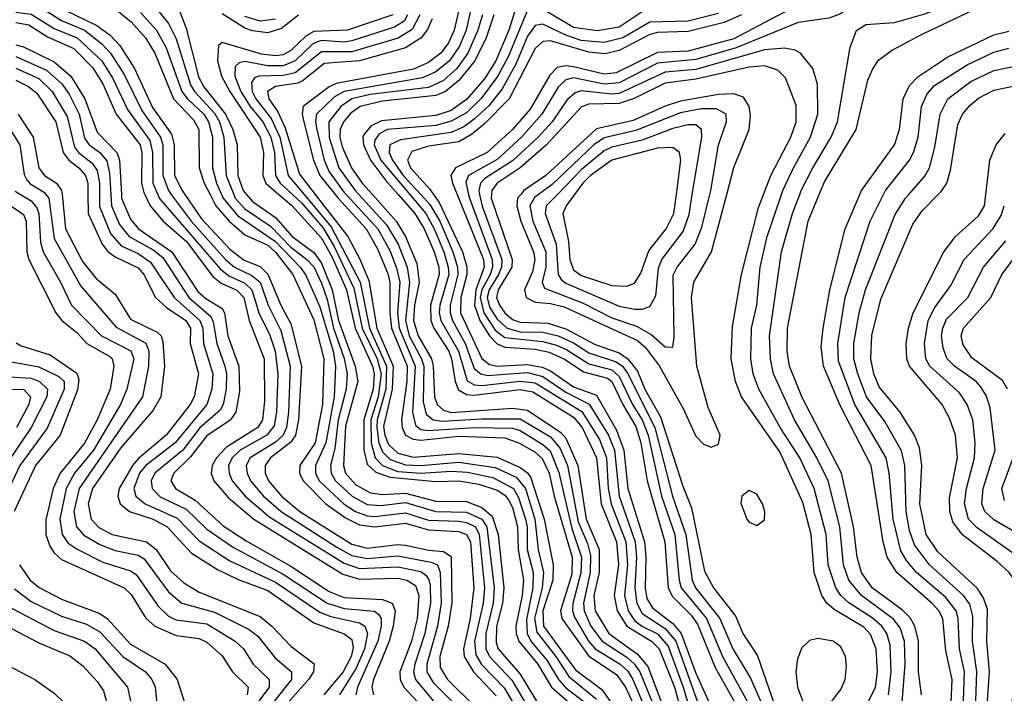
# Model space of a CAD drawing. Header units: inches. Extents: x 990535 to 1117859, y 769386 to 892122.
# Tile 1024 of 1056: x 1083780 to 1086358, y 848694 to 850458. Entities that reach past the tile are written whole.
import ezdxf

# ---------------------------------------------------------------- set-up
doc = ezdxf.new("R2010")
doc.units = ezdxf.units.IN
doc.header["$MEASUREMENT"] = 0
doc.layers.add('B0884', color=7, linetype='Continuous')
doc.layers.add('B0885', color=7, linetype='Continuous')

msp = doc.modelspace()

# ---------------------------------------------------------------- linework, layer by layer
at = {"layer": 'B0884', "color": 5}
for points, elevation in [([(1083727.5, 849990), (1083790, 849947.2), (1083796.7, 849930), (1083799.2, 849850), (1083803.7, 849830), (1083874.8, 849690), (1083890.4, 849670), (1083930, 849638.3), (1083955.9, 849610), (1084016, 849576), (1084022.4, 849570), (1084026.9, 849550), (1084016.9, 849490), (1083983.4, 849410), (1083950, 849348.9), (1083886, 849270), (1083867.6, 849230), (1083848.4, 849148.4), (1083849, 849110), (1083858.9, 849078.9), (1083870, 849061.5), (1083890, 849043.7), (1084053.5, 848970), (1084072.3, 848952.3), (1084110.5, 848890.5), (1084133.6, 848870), (1084190, 848844.9), (1084250, 848837.5), (1084270, 848827.3), (1084310, 848791.6), (1084337.1, 848750), (1084377.9, 848710), (1084376.1, 848690)], 3820), ([(1083782, 850000), (1083810, 849983.1), (1083825.4, 849965.4), (1083830, 849950), (1083834.7, 849874.7), (1083841.3, 849850), (1083887.4, 849770), (1083916, 849710), (1083994.1, 849630), (1084070.9, 849590.9), (1084079.2, 849570), (1084060.4, 849490), (1084044.5, 849450), (1083973.1, 849330), (1083924, 849270), (1083901.7, 849230), (1083884.9, 849150), (1083891.4, 849110), (1083907, 849087), (1083930.9, 849070.9), (1083997.4, 849037.4), (1084070, 849014.8), (1084085.1, 849005.1), (1084142.3, 848922.3), (1084170, 848895.8), (1084190, 848886.3), (1084270, 848875.4), (1084344.1, 848830), (1084366.5, 848810), (1084391.4, 848770), (1084433.6, 848730), (1084433.5, 848710), (1084403.6, 848670)], 3840), ([(1083848.6, 850000), (1083856.4, 849990), (1083870, 849885.1), (1083940, 849760), (1084032.4, 849652.4), (1084110, 849610.8), (1084118.6, 849590), (1084117.3, 849550), (1084101.3, 849470), (1083936.1, 849230), (1083922, 849170), (1083928.5, 849130), (1083947.8, 849107.8), (1083990, 849083.7), (1084030, 849067.8), (1084090, 849055.2), (1084105.9, 849045.9), (1084170, 848959.4), (1084204.9, 848930), (1084290, 848906.5), (1084381, 848861), (1084403.7, 848843.7), (1084447.9, 848787.9), (1084491.6, 848750), (1084491.9, 848730), (1084443.7, 848670)], 3860), ([(1083891, 850000), (1083899.9, 849910), (1083944.6, 849824.6), (1083980, 849780), (1084030, 849739.3), (1084070, 849673.8), (1084139.8, 849639.8), (1084150.3, 849630), (1084155.2, 849615.2), (1084159.2, 849550), (1084150, 849470), (1084130, 849435.5), (1084044.3, 849335.7), (1083970.9, 849230), (1083959.8, 849190), (1083967, 849150), (1083987.7, 849127.7), (1084022, 849110), (1084112.1, 849090), (1084137.2, 849070), (1084174.8, 849014.8), (1084210, 848982.7), (1084250, 848958.6), (1084410, 848894.7), (1084440.6, 848870), (1084490, 848817.5), (1084550.8, 848770.8), (1084549, 848750), (1084535.9, 848730), (1084483.3, 848670)], 3880), ([(1083958.5, 850000), (1083959, 849950), (1083996, 849870), (1084011, 849851), (1084030, 849836.6), (1084090, 849807.6), (1084105.1, 849790), (1084135.4, 849730), (1084164.1, 849704.1), (1084215.1, 849670), (1084227.1, 849650), (1084226.3, 849610), (1084248.6, 849530), (1084237.1, 849470), (1084226.9, 849450), (1084163.9, 849370), (1084091.3, 849308.7), (1084075.5, 849290), (1084040.7, 849230), (1084037, 849210), (1084043.3, 849190), (1084068, 849170), (1084130, 849149.4), (1084166.1, 849130), (1084230, 849061), (1084298.3, 849018.3), (1084351.8, 848991.8), (1084430, 848962.9), (1084550, 848877.9), (1084629.7, 848849.7), (1084650, 848834.5), (1084653.1, 848813.1), (1084648.2, 848790), (1084626.8, 848750), (1084576.2, 848690)], 3920), ([(1083988.8, 850000), (1083988.7, 849968.7), (1084017.7, 849897.7), (1084045.7, 849865.7), (1084090, 849845.3), (1084123, 849823), (1084184.8, 849730), (1084251.6, 849670), (1084259.4, 849650), (1084261.2, 849610), (1084285.9, 849530), (1084283, 849490), (1084270, 849450), (1084186.8, 849350), (1084110, 849290.1), (1084093.9, 849270), (1084078.6, 849230), (1084083.8, 849210), (1084109, 849190), (1084192, 849152), (1084250, 849093), (1084330, 849041), (1084450, 848985), (1084566.1, 848906.1), (1084594.6, 848894.6), (1084670, 848878.1), (1084683.6, 848870), (1084690.5, 848850), (1084682.7, 848810), (1084660.7, 848759.3), (1084617.1, 848690)], 3940), ([(1084018.9, 850000), (1084020.8, 849970), (1084041.4, 849921.4), (1084067.2, 849890), (1084130, 849854.8), (1084154.9, 849834.9), (1084222.7, 849730), (1084280.5, 849680.5), (1084286.6, 849666.6), (1084296, 849610), (1084317.3, 849550), (1084321.4, 849530), (1084320.5, 849490), (1084313.1, 849450), (1084305.2, 849434.8), (1084251.4, 849388.6), (1084206.9, 849330), (1084134.1, 849270), (1084124.8, 849250), (1084126.9, 849230), (1084148.2, 849208.2), (1084216.1, 849176.1), (1084270, 849123.3), (1084337.4, 849077.4), (1084470, 849005.7), (1084585.5, 848930), (1084630, 848915.9), (1084708.7, 848908.7), (1084720, 848900), (1084726.6, 848890), (1084726.4, 848870), (1084717.5, 848830), (1084664.3, 848710), (1084659.9, 848690)], 3960), ([(1084046.5, 850000), (1084047, 849990), (1084070, 849935), (1084091.5, 849910), (1084178.3, 849850), (1084246.2, 849746.2), (1084267.6, 849727.6), (1084310, 849701.8), (1084316, 849690), (1084325.5, 849630), (1084353.5, 849550), (1084355.6, 849484.4), (1084346.1, 849430), (1084330.9, 849409.1), (1084270, 849368.1), (1084227.4, 849312.6), (1084184.1, 849270), (1084175.9, 849250), (1084188.3, 849230), (1084239.3, 849199.3), (1084312.7, 849132.7), (1084372.9, 849092.9), (1084490, 849026.3), (1084590, 848960.6), (1084630, 848944.6), (1084730, 848939.8), (1084755.4, 848930), (1084762.9, 848910), (1084757.9, 848870), (1084747.2, 848830), (1084706.3, 848730), (1084701.8, 848710), (1084706, 848690)], 3980), ([(1084107.4, 850000), (1084121.4, 849970), (1084155.6, 849930), (1084217.1, 849877.1), (1084285.5, 849785.5), (1084307.9, 849767.9), (1084349, 849749), (1084366.7, 849730), (1084381.1, 849670), (1084420.5, 849570), (1084420.9, 849459.1), (1084415.4, 849410), (1084403.2, 849390), (1084322, 849338), (1084295.1, 849310), (1084284.4, 849290), (1084281.4, 849270), (1084288.8, 849250), (1084326.1, 849206.1), (1084392.8, 849150), (1084625.9, 849005.9), (1084670, 848993), (1084770, 848995.6), (1084793.9, 848990), (1084816.4, 848976.4), (1084825.1, 848950), (1084820.9, 848890), (1084806.2, 848830), (1084775.6, 848750), (1084775.9, 848730), (1084786, 848710), (1084878.2, 848610)], 4020), ([(1084141.4, 850000), (1084145.7, 849990), (1084305, 849805), (1084327.3, 849787.3), (1084370, 849767.9), (1084387.9, 849750), (1084407.4, 849687.4), (1084433.8, 849633.8), (1084449, 849590), (1084456.3, 849530), (1084452.8, 849430), (1084446.2, 849393.8), (1084427.5, 849370), (1084357.1, 849330), (1084336, 849310), (1084327.2, 849290), (1084328.2, 849270), (1084336.8, 849250), (1084370.5, 849210), (1084435.4, 849155.4), (1084630, 849034.7), (1084670, 849020.7), (1084770, 849024.8), (1084830, 849012.3), (1084843.5, 849003.5), (1084851.7, 848991.7), (1084855.1, 848975.1), (1084855.4, 848930), (1084840.7, 848850), (1084814.5, 848770), (1084811.3, 848750), (1084816, 848730), (1084867.8, 848667.8)], 4040), ([(1084177.1, 850000), (1084228.7, 849930), (1084318.9, 849830), (1084342.5, 849810), (1084387.5, 849787.5), (1084409.8, 849770), (1084430.8, 849710), (1084463.9, 849643.9), (1084488, 849550), (1084484, 849430), (1084478.7, 849390), (1084469.8, 849370), (1084450, 849351.6), (1084383.6, 849310), (1084373.5, 849290), (1084375.5, 849270), (1084384.8, 849250), (1084418.4, 849210), (1084464.6, 849170), (1084610, 849076), (1084650, 849054.9), (1084690, 849046.7), (1084770, 849054), (1084857.2, 849037.2), (1084873.6, 849030), (1084881.3, 849010), (1084883.8, 848930), (1084874.1, 848870), (1084845.7, 848770), (1084846.2, 848750), (1084862.4, 848722.4), (1084935.1, 848650)], 4060), ([(1084212.5, 850000), (1084256, 849936), (1084330, 849857.1), (1084367.7, 849827.7), (1084410, 849811.6), (1084430, 849791.1), (1084463.8, 849710), (1084490, 849661.5), (1084518.3, 849550), (1084510.4, 849410), (1084501.8, 849370), (1084490, 849351.4), (1084437, 849310), (1084422.8, 849290), (1084422.8, 849270), (1084431.9, 849250), (1084465.8, 849210), (1084513.4, 849170), (1084650, 849083.9), (1084690, 849073.6), (1084770, 849083.4), (1084790, 849081.6), (1084850, 849068.2), (1084890, 849065.3), (1084910, 849051.7), (1084911.2, 848930), (1084901.8, 848870), (1084879.7, 848790), (1084880.9, 848760.9), (1084900.2, 848730), (1084970, 848661.1)], 4080), ([(1084278.5, 850000), (1084293.8, 849970), (1084329, 849930), (1084370, 849894.6), (1084430, 849867.6), (1084450, 849849), (1084495.2, 849790), (1084550, 849671.7), (1084576.5, 849570), (1084573.1, 849450), (1084553.4, 849350), (1084513.5, 849290), (1084512.7, 849270), (1084522, 849250), (1084581.9, 849190), (1084633.3, 849153.3), (1084670, 849135.2), (1084710, 849129.8), (1084790, 849138.9), (1084850, 849122), (1084930, 849117.2), (1084950.2, 849110), (1084960.5, 849090), (1084969.2, 848970), (1084959.6, 848890), (1084941.8, 848810), (1084943.9, 848790), (1084967.9, 848750), (1085027.4, 848687.4)], 4120), ([(1084308.3, 850000), (1084312.5, 849990), (1084350, 849944.7), (1084450, 849876.7), (1084514.1, 849810), (1084528.9, 849788.9), (1084565.7, 849705.7), (1084600.5, 849590), (1084607.3, 849550), (1084603.3, 849470), (1084581.3, 849350), (1084555, 849290), (1084554.9, 849270), (1084564.6, 849250), (1084630, 849189), (1084659.4, 849170), (1084690, 849158.7), (1084710, 849156.8), (1084790, 849166.1), (1084850, 849147.3), (1084930, 849144.5), (1084950, 849141), (1084973.6, 849130), (1084983.4, 849110), (1084996.7, 848970), (1084993.3, 848930), (1084971.2, 848830), (1084974.4, 848794.4), (1084989.4, 848769.4), (1085048.1, 848708.1), (1085093.2, 848633.2)], 4140), ([(1084340.6, 850000), (1084344.6, 849990), (1084370, 849962.5), (1084436.6, 849916.6), (1084490, 849861.6), (1084531.8, 849830), (1084550, 849810.9), (1084570, 849767.6), (1084585.1, 849725.1), (1084601.3, 849650), (1084629.2, 849570.8), (1084637.1, 849530), (1084634.8, 849490), (1084613.7, 849410), (1084605.3, 849334.7), (1084593.5, 849290), (1084595.2, 849270), (1084606.8, 849250), (1084650.2, 849210.2), (1084690, 849188.5), (1084725.5, 849185.5), (1084790, 849193.4), (1084870, 849169.5), (1084950, 849168.5), (1084989.6, 849150), (1085003.5, 849130), (1085022.6, 848970), (1085019.3, 848930), (1085000.2, 848850), (1085000.2, 848810), (1085010, 848789.8), (1085068.3, 848728.3), (1085113.1, 848653.1)], 4160), ([(1084373.9, 850000), (1084390, 849981.9), (1084450, 849940), (1084493.9, 849890), (1084550, 849848), (1084570, 849819.7), (1084598.5, 849750), (1084614.8, 849670), (1084658.5, 849550), (1084665.5, 849510), (1084633.4, 849393.4), (1084627.7, 849290), (1084633.1, 849270), (1084659.9, 849239.9), (1084698.3, 849218.3), (1084730, 849214.4), (1084790, 849217.5), (1084870, 849197.3), (1084950, 849196.1), (1084990, 849180.1), (1085017.4, 849157.4), (1085033.1, 849110), (1085047.9, 848970), (1085044.2, 848930), (1085028.3, 848868.3), (1085027.2, 848827.2), (1085032.9, 848810), (1085090, 848744), (1085132.9, 848672.9)], 4180), ([(1084458.8, 850000), (1084491.6, 849971.6), (1084570, 849885.3), (1084597.5, 849837.5), (1084635.9, 849750), (1084658.1, 849650), (1084703.7, 849550), (1084708.3, 849530), (1084705.7, 849490), (1084680.7, 849410), (1084680.7, 849330), (1084690, 849294.1), (1084712.6, 849272.6), (1084750, 849259.5), (1084870, 849248.2), (1084930, 849250.5), (1084981.8, 849241.8), (1085030, 849225.8), (1085050, 849212.9), (1085060, 849200), (1085070, 849180.1), (1085083.8, 849130), (1085085.3, 849070), (1085099.3, 848990), (1085095.7, 848950), (1085079.4, 848870), (1085079.9, 848850), (1085087.3, 848830), (1085136.6, 848770), (1085172.6, 848710), (1085241.1, 848650)], 4220), ([(1084494.2, 850000), (1084517.8, 849977.8), (1084573.4, 849913.4), (1084603.4, 849863.4), (1084654.7, 849754.7), (1084676.8, 849650), (1084715.9, 849570), (1084726.4, 849530), (1084718.3, 849470), (1084699.1, 849410), (1084700.4, 849350), (1084710.6, 849310.6), (1084729.9, 849289.9), (1084770, 849274.9), (1084830, 849270.5), (1084910, 849275.2), (1084952.9, 849272.9), (1085018.8, 849258.8), (1085073.3, 849230), (1085086.3, 849206.3), (1085104.6, 849150), (1085108.8, 849130), (1085109, 849070), (1085124.4, 849010), (1085123.2, 848970), (1085106.8, 848886.8), (1085108.7, 848850), (1085118.6, 848830), (1085160.3, 848780.3), (1085190.7, 848730), (1085210, 848708), (1085260.3, 848670)], 4240), ([(1084525.2, 850000), (1084595.6, 849915.6), (1084671.9, 849770), (1084695.8, 849650), (1084740.6, 849550), (1084738.8, 849490), (1084716.3, 849410), (1084714.9, 849390), (1084720.6, 849350), (1084730, 849326), (1084750, 849305.8), (1084790, 849292), (1084830, 849290.7), (1084930, 849298.8), (1085025, 849285), (1085079.5, 849259.5), (1085104.4, 849230), (1085129.2, 849150), (1085137.2, 849070), (1085151.9, 849010), (1085147.9, 848970), (1085128.3, 848890), (1085133.7, 848853.7), (1085183.7, 848790), (1085217.5, 848737.5), (1085290, 848678.4)], 4260), ([(1084553.8, 850000), (1084639.3, 849890), (1084671, 849831), (1084694.6, 849774.6), (1084715.2, 849650), (1084757.5, 849550), (1084754.9, 849490), (1084732.7, 849392.7), (1084735.8, 849370), (1084745.7, 849345.7), (1084770, 849322.4), (1084810, 849311.7), (1084930, 849321.7), (1085030, 849311.9), (1085090, 849284.9), (1085110, 849271.1), (1085117.9, 849257.9), (1085153.4, 849150), (1085176.9, 849030), (1085176.3, 848990), (1085149.9, 848910), (1085151.5, 848870), (1085235.3, 848755.3), (1085304.2, 848704.1), (1085328.4, 848668.4)], 4280), ([(1084605.7, 850000), (1084613.7, 849990), (1084686.8, 849910), (1084717.2, 849857.2), (1084744.5, 849790), (1084748.9, 849768.9), (1084748.8, 849690), (1084753.6, 849650), (1084794.8, 849550), (1084794, 849510), (1084779.9, 849410), (1084781.1, 849390), (1084790, 849370.1), (1084810, 849358.9), (1084830, 849356.2), (1084930, 849366.7), (1085050, 849362.7), (1085088.9, 849348.9), (1085130, 849325.6), (1085148.3, 849308.4), (1085166.1, 849270), (1085179.3, 849210), (1085226.1, 849050), (1085225.5, 849005.5), (1085195.9, 848910), (1085199.1, 848890), (1085270, 848790.9), (1085343, 848743.1), (1085366.5, 848710), (1085402.5, 848630)], 4320), ([(1084634.7, 850000), (1084717.5, 849910), (1084750, 849851.6), (1084766.7, 849806.7), (1084775.1, 849770), (1084769.4, 849690), (1084773.2, 849650), (1084815.7, 849550), (1084808.4, 849430), (1084816, 849396), (1084830, 849384.7), (1084850, 849381.8), (1084970.2, 849390.2), (1085070, 849387.7), (1085090, 849382), (1085150, 849345.5), (1085168.9, 849328.9), (1085191.9, 849271.9), (1085225.6, 849125.6), (1085251.1, 849050), (1085249.6, 849009.6), (1085228.6, 848928.6), (1085227.5, 848910), (1085232.8, 848892.8), (1085269.5, 848830), (1085286.7, 848810), (1085352.3, 848770), (1085372, 848752), (1085385.6, 848730), (1085427.2, 848630)], 4340), ([(1084668, 850000), (1084740.7, 849920.7), (1084771, 849870), (1084794.2, 849810), (1084801.1, 849770), (1084790.5, 849670), (1084799.9, 849630), (1084831.6, 849571.5), (1084838.1, 849550), (1084836.8, 849456.8), (1084844.6, 849424.5), (1084862.2, 849410), (1084886.1, 849406.1), (1084990, 849412.6), (1085090, 849412.5), (1085170, 849365), (1085194.8, 849334.8), (1085213.9, 849290), (1085242.5, 849142.5), (1085266.3, 849086.3), (1085274.7, 849054.7), (1085273.4, 849010), (1085256, 848930), (1085257.9, 848910), (1085275.8, 848870), (1085305, 848830), (1085370, 848788.1), (1085390.1, 848770.1), (1085403.7, 848750), (1085444.3, 848650)], 4360), ([(1084703.4, 850000), (1084765.4, 849930), (1084790.6, 849890), (1084819.5, 849819.5), (1084826.3, 849770), (1084813.5, 849710), (1084811.3, 849670), (1084823.3, 849630), (1084858, 849570), (1084862.9, 849550), (1084866.5, 849470), (1084873.2, 849450), (1084890, 849434.8), (1084910, 849429.3), (1085070, 849440.2), (1085110, 849435), (1085197, 849377), (1085210, 849362.2), (1085241.5, 849290), (1085263.1, 849150), (1085297.1, 849070), (1085297.6, 849010), (1085283.6, 848950), (1085286.8, 848910), (1085322.8, 848850), (1085397.1, 848797.1), (1085424.2, 848764.2), (1085460.5, 848670)], 4380), ([(1084770.7, 850000), (1084814.3, 849950), (1084839.3, 849910), (1084865.6, 849850), (1084877.3, 849810), (1084878.4, 849790), (1084855.8, 849710), (1084856.1, 849670), (1084864.5, 849650), (1084903.5, 849590), (1084910.9, 849570), (1084920, 849510), (1084928.8, 849488.8), (1084950, 849476.3), (1084970, 849474.7), (1085090, 849488.9), (1085123.2, 849483.2), (1085230, 849417.1), (1085252.7, 849390), (1085290.6, 849310.6), (1085302.6, 849190), (1085342.7, 849090), (1085348.1, 849030), (1085336.9, 848950), (1085344.6, 848910), (1085369.7, 848870), (1085434.6, 848830), (1085454.3, 848810), (1085494.1, 848710), (1085521.6, 848610)], 4420), ([(1084801.2, 850000), (1084843.1, 849950), (1084865.6, 849910), (1084890.6, 849850), (1084902.3, 849810), (1084903.4, 849790), (1084879.7, 849710), (1084878.4, 849690), (1084883, 849670), (1084928.9, 849590), (1084951.7, 849511.7), (1084970, 849501.4), (1084990, 849499.8), (1085090, 849511.3), (1085130, 849506.5), (1085251.4, 849431.4), (1085298.4, 849358.4), (1085316.3, 849310), (1085320.6, 849230), (1085328.6, 849190), (1085367.1, 849090), (1085371.3, 849030), (1085363.8, 848950), (1085373, 848910), (1085390, 848884.2), (1085409.2, 848869.2), (1085450, 848849.3), (1085477.5, 848817.5), (1085517.1, 848710), (1085540.9, 848630)], 4440), ([(1084830.1, 850000), (1084853.9, 849973.9), (1084880.2, 849930), (1084914.5, 849850), (1084926.4, 849810), (1084927.5, 849790), (1084906.8, 849710), (1084906.8, 849690), (1084913.2, 849670), (1084946.1, 849610), (1084970, 849544.5), (1084987.3, 849530), (1085005.7, 849525.7), (1085110, 849533.4), (1085150, 849523.5), (1085210, 849482), (1085271.1, 849451.1), (1085321.3, 849370), (1085337.3, 849330), (1085350, 849210), (1085391.2, 849090), (1085395, 849050), (1085390.7, 848970), (1085395.4, 848930), (1085410, 848902.6), (1085470, 848863.8), (1085497.5, 848830), (1085564.4, 848644.4)], 4460), ([(1084863.9, 850000), (1084878.6, 849978.6), (1084939.1, 849850), (1084950.4, 849810.4), (1084950.5, 849790.5), (1084934.7, 849730), (1084933.8, 849690), (1084990.1, 849570.1), (1085010, 849555), (1085030, 849550.4), (1085110, 849554.7), (1085148, 849548), (1085170, 849538.5), (1085230, 849496.6), (1085290, 849474.1), (1085342.8, 849382.8), (1085362.1, 849330), (1085372.1, 849230), (1085416, 849090), (1085419.8, 849050), (1085417.3, 848970), (1085422.4, 848942.4), (1085437.2, 848917.2), (1085490, 848876.8), (1085512, 848850), (1085550, 848746.4), (1085590, 848657.2)], 4480), ([(1084925.5, 850000), (1084994.3, 849830), (1084996.2, 849810), (1084974, 849750), (1084970.7, 849710), (1084984.6, 849670), (1085010, 849630), (1085030, 849608.7), (1085050, 849599.8), (1085130, 849594.8), (1085166.7, 849586.7), (1085208.2, 849568.2), (1085255.9, 849535.9), (1085318.6, 849518.6), (1085330.6, 849510), (1085358.8, 849450), (1085392.8, 849392.8), (1085406.4, 849350), (1085422.7, 849250), (1085469.5, 849090.5), (1085477.6, 848970), (1085488.1, 848948.1), (1085538.3, 848898.3), (1085554.5, 848874.5), (1085601.3, 848761.3), (1085687.4, 848607.4)], 4520), ([(1084955.3, 850000), (1084957.6, 849990), (1085017.5, 849830), (1085018.1, 849810), (1085012, 849790), (1084990.3, 849750), (1084986.1, 849730), (1084995.4, 849690), (1085024.9, 849644.9), (1085050, 849625.4), (1085150, 849614.7), (1085185.1, 849605.1), (1085212.8, 849592.8), (1085270, 849556.5), (1085330, 849540.9), (1085350, 849522.9), (1085384.6, 849450), (1085410, 849409.5), (1085425.1, 849370), (1085460.8, 849210), (1085495, 849110), (1085506.3, 848990), (1085511.9, 848970), (1085578.2, 848890), (1085620.4, 848790), (1085708.3, 848630)], 4540), ([(1084984.2, 850000), (1084990.9, 849969.1), (1085042.1, 849830), (1085041.6, 849810), (1085033.8, 849790), (1085008.9, 849750), (1085004.4, 849730), (1085010, 849705.3), (1085030, 849673.3), (1085056.2, 849650), (1085090, 849640.5), (1085150, 849639.8), (1085190, 849629.4), (1085230, 849611.1), (1085270, 849585.6), (1085341.7, 849561.7), (1085357.9, 849550), (1085371.8, 849531.8), (1085443, 849390), (1085488.9, 849210), (1085524, 849110), (1085540.7, 848990), (1085549.6, 848970), (1085613, 848890), (1085647.1, 848810), (1085693.1, 848733.1), (1085738.5, 848630)], 4560), ([(1085015, 850000), (1085014.1, 849990), (1085069.1, 849830), (1085068.2, 849810), (1085032.6, 849750), (1085028.2, 849730), (1085035.9, 849710), (1085050.3, 849690.3), (1085070, 849672.5), (1085090, 849665.3), (1085163.2, 849663.2), (1085210, 849648.1), (1085287.1, 849607.1), (1085350, 849585), (1085372, 849570), (1085397.2, 849537.2), (1085416.5, 849490), (1085458, 849418), (1085516.5, 849236.5), (1085539.2, 849179.2), (1085573.2, 849013.2), (1085596.4, 848970), (1085654.7, 848894.7), (1085673.1, 848850), (1085711.9, 848791.9), (1085763.4, 848643.5)], 4580), ([(1085091.8, 850000), (1085083.7, 849990), (1085081.8, 849970), (1085092, 849930), (1085125.3, 849850), (1085129, 849830), (1085123, 849797), (1085101.8, 849750), (1085105.7, 849730), (1085130, 849717.6), (1085170, 849714.8), (1085206, 849706), (1085397.7, 849617.7), (1085418.9, 849598.9), (1085455.3, 849550), (1085517.8, 849437.8), (1085550, 849367.5), (1085570, 849346.5), (1085590, 849338.5), (1085610, 849345.8), (1085613.8, 849370), (1085582.5, 849442.5), (1085553.2, 849550), (1085538.6, 849730), (1085545.2, 849770), (1085591.4, 849850), (1085631.3, 850000)], 4620), ([(1085138.3, 850000), (1085127.8, 849992.2), (1085116, 849970), (1085123.6, 849930), (1085157.2, 849850), (1085157.2, 849810), (1085148.3, 849770), (1085154.4, 849754.4), (1085255.2, 849715.2), (1085330, 849677.3), (1085395.2, 849655.2), (1085433.2, 849633.2), (1085470, 849601.2), (1085490, 849600.2), (1085493.8, 849626.2), (1085491.1, 849788.9), (1085501, 849810), (1085548.9, 849870), (1085565.7, 849914.3), (1085586.8, 850000)], 4640), ([(1085187.9, 850000), (1085158.8, 849970), (1085155.9, 849950), (1085184.7, 849870), (1085189.5, 849790), (1085197.6, 849777.6), (1085210, 849767.5), (1085350, 849707.4), (1085390, 849699.9), (1085410, 849699.9), (1085430, 849706.6), (1085445.7, 849734.3), (1085452.7, 849807.3), (1085461, 849830), (1085517, 849903), (1085532.4, 849947.6), (1085541.1, 850000)], 4660), ([(1085232.9, 850000), (1085211.2, 849970), (1085202.2, 849950), (1085216.7, 849876.7), (1085220.2, 849830), (1085230, 849802.8), (1085250, 849788), (1085330, 849761.5), (1085370, 849760.1), (1085390, 849767.9), (1085406.5, 849793.5), (1085427.2, 849852.8), (1085472.3, 849910), (1085492.6, 849950), (1085499.4, 850000)], 4680), ([(1085962, 848590), (1086020.9, 848710), (1086026.1, 848750), (1086022.6, 848810), (1086007.9, 848847.9), (1085990, 848867.3), (1085912.8, 848912.8), (1085893.1, 848930), (1085879.8, 848950), (1085860, 849010), (1085852.4, 849110), (1085830, 849193.2), (1085770, 849326), (1085669.5, 849470), (1085654.3, 849510), (1085642.7, 849570), (1085646.1, 849653.9), (1085669.5, 849790), (1085714.4, 849965.6), (1085727.7, 850000)], 4580), ([(1086054.7, 848690), (1086061.7, 848750), (1086059.4, 848819.4), (1086050.6, 848850), (1086037.1, 848870), (1086011.7, 848891.8), (1085950.9, 848930.9), (1085930.2, 848950), (1085917.1, 848970), (1085896.8, 849030), (1085891.9, 849110), (1085860.1, 849230), (1085822.8, 849310), (1085770.9, 849390), (1085715, 849490), (1085700.8, 849530), (1085694.1, 849570), (1085695.9, 849650), (1085709.7, 849710.3), (1085718.9, 849810), (1085737.4, 849890), (1085774.9, 850000)], 4560), ([(1086090.8, 848670), (1086097.9, 848770), (1086096.3, 848830), (1086085.5, 848865.5), (1086068.1, 848888.1), (1085984.1, 848950), (1085950.4, 848990), (1085936.8, 849030), (1085926.9, 849130), (1085896.5, 849250), (1085867.1, 849310), (1085808.2, 849410), (1085753.9, 849530), (1085745.7, 849570), (1085743, 849630), (1085774.6, 849850), (1085803.3, 849950), (1085822.5, 850000)], 4540), ([(1086140.7, 848690), (1086133.5, 848750), (1086132.8, 848830), (1086123.8, 848870), (1086111.2, 848891.2), (1086091.3, 848911.3), (1086012.3, 848970), (1085983.6, 849010), (1085972.7, 849050), (1085963.4, 849130), (1085931.2, 849270), (1085828.3, 849468.3), (1085795.9, 849550), (1085789.5, 849590), (1085790, 849650), (1085844.5, 849930), (1085873.4, 850000)], 4520), ([(1086219, 848670), (1086221.3, 848730), (1086205.1, 848805.1), (1086197, 848890), (1086186.5, 848910), (1086168.9, 848929), (1086076.7, 849010), (1086051.2, 849050), (1086040.8, 849090), (1086009.7, 849290), (1085927.7, 849447.7), (1085884.1, 849550), (1085878.7, 849601.3), (1085883.4, 849650), (1085901.5, 849750), (1085941.5, 849910), (1085979.9, 850000)], 4480), ([(1086250.3, 848649.7), (1086253.8, 848750), (1086240.6, 848810), (1086237.2, 848890), (1086232.1, 848910), (1086205, 848945), (1086127.6, 849010), (1086101.5, 849041.5), (1086087, 849067), (1086066.9, 849150), (1086056.8, 849270), (1086048.3, 849310), (1085966.2, 849450), (1085923.7, 849563.7), (1085921.8, 849610), (1085941.5, 849730), (1086006.5, 849930), (1086041.8, 850000)], 4460), ([(1086282.1, 848650), (1086285.5, 848750), (1086274.8, 848830), (1086275.6, 848895.6), (1086267.3, 848927.3), (1086251.4, 848950), (1086161.7, 849030), (1086122.7, 849082.7), (1086110, 849119.8), (1086100.8, 849170), (1086097.6, 849290), (1086088.7, 849328.7), (1086045.3, 849405.3), (1085996.9, 849470), (1085974.1, 849530), (1085963.6, 849570), (1085964.2, 849610), (1085978.2, 849690), (1085994.5, 849750), (1086072.5, 849947.5), (1086098.8, 849990), (1086107.6, 850000)], 4440), ([(1086312, 848650), (1086319.4, 848750), (1086312.2, 848830), (1086313.6, 848913.6), (1086303.8, 848943.8), (1086287.9, 848967.9), (1086184.2, 849064.2), (1086153.1, 849110), (1086136.4, 849190), (1086142.2, 849290), (1086136.2, 849336.2), (1086122.3, 849370), (1086085.2, 849430), (1086030, 849496.1), (1086016.3, 849530), (1086008.1, 849570), (1086011, 849631), (1086034.6, 849725.4), (1086118.2, 849921.8), (1086142.9, 849957.1), (1086184.9, 850000)], 4420), ([(1086365.4, 848570), (1086391.1, 848770), (1086399.8, 848950), (1086386.8, 848986.8), (1086370.2, 849010), (1086339.2, 849039.2), (1086248.5, 849108.5), (1086222.9, 849142.9), (1086215.6, 849170), (1086214.6, 849205.4), (1086235.1, 849310), (1086229.7, 849370), (1086214.2, 849414.2), (1086195.1, 849450), (1086109.4, 849550), (1086102.5, 849570), (1086100.5, 849610), (1086106.6, 849650), (1086119.5, 849690), (1086199.9, 849850), (1086229.9, 849890), (1086290, 849944.1), (1086305.8, 849970), (1086309.4, 850000)], 4380), ([(1086403.7, 849043.7), (1086287, 849127), (1086264.2, 849150), (1086253.9, 849190), (1086258.8, 849230), (1086280, 849310), (1086281.2, 849350), (1086275.3, 849410), (1086260.4, 849450), (1086240.4, 849480.4), (1086162.8, 849550), (1086152.3, 849570), (1086149.2, 849610), (1086158.9, 849670), (1086175.8, 849704.2), (1086218.2, 849761.8), (1086252.7, 849830), (1086329.1, 849910.9), (1086350, 849945.2), (1086357.9, 849970)], 4360), ([(1086417.5, 849097.5), (1086330, 849147.9), (1086306.7, 849170), (1086299.3, 849190), (1086302.1, 849230), (1086334.3, 849330), (1086321, 849441), (1086311.4, 849471.4), (1086296.3, 849496.3), (1086283.9, 849510), (1086227.5, 849550), (1086208.4, 849570), (1086197.4, 849597.4), (1086193.7, 849630), (1086196.5, 849650), (1086206.7, 849673.3), (1086262.7, 849730), (1086303.8, 849810), (1086361.8, 849878.2)], 4340), ([(1086366.1, 849490), (1086352.8, 849512.8), (1086272.5, 849572.5), (1086250, 849606.5), (1086245.3, 849630), (1086251.3, 849650), (1086322.6, 849730), (1086351.1, 849790), (1086410.8, 849869.2)], 4320), ([(1083771.3, 849611.3), (1083784, 849604), (1083860.1, 849580.1), (1083930, 849531.8), (1083935.3, 849515.3), (1083931.7, 849488.3), (1083886.3, 849370), (1083821.6, 849290), (1083765.6, 849170)], 3780), ([(1083730, 849567), (1083830, 849548.7), (1083883, 849523), (1083896.3, 849510), (1083896.3, 849490), (1083852.1, 849387.9), (1083780.8, 849290), (1083722.7, 849170)], 3760), ([(1083724.6, 849524.6), (1083810, 849518.7), (1083832.1, 849510), (1083853.3, 849490), (1083851.5, 849470), (1083810.3, 849389.7), (1083750, 849300.5)], 3740), ([(1083689, 849489), (1083790, 849490.5), (1083808.6, 849470), (1083804, 849450), (1083772.1, 849390)], 3720), ([(1086358.5, 849198.5), (1086351.6, 849230), (1086380.9, 849310)], 4320), ([(1083779.9, 849030), (1083807.6, 848990), (1083830.8, 848970.8), (1083890, 848940.6), (1083990, 848902.8), (1084010, 848889.2), (1084070, 848822.2), (1084161.3, 848770), (1084192.6, 848730), (1084211.6, 848670)], 3780), ([(1083767, 848967), (1083810, 848934), (1083890, 848896), (1083955.2, 848875.2), (1083990, 848854.8), (1084050, 848790.3), (1084109.6, 848750), (1084126.3, 848730), (1084134.6, 848710), (1084140.6, 848650)], 3760), ([(1083744.3, 848924.3), (1083870, 848857.8), (1083950, 848830.5), (1083978.1, 848810), (1084062.1, 848710), (1084079.6, 848630)], 3740), ([(1083708, 848890), (1083830, 848826.1), (1083911.5, 848791.5), (1083945.3, 848765.3), (1083983.9, 848723.9), (1083999.8, 848699.8), (1084025.7, 848605.7)], 3720), ([(1083750, 848766.6), (1083819.9, 848730), (1083870, 848694.4), (1083895.5, 848670)], 3680)]:
    msp.add_lwpolyline(points, dxfattribs=dict(at, elevation=elevation))
at = {"layer": 'B0884', "color": 5, "elevation": 4620}
for points in [[(1085690, 849225.1), (1085670.3, 849210), (1085668.3, 849191.7), (1085683.9, 849150), (1085690, 849141.7), (1085710, 849133.1), (1085730, 849148.4), (1085730.9, 849170), (1085724.6, 849190), (1085710, 849215.3)], [(1085870, 848837.6), (1085848.1, 848831.9), (1085827.6, 848812.4), (1085816.2, 848783.8), (1085811.7, 848750), (1085816.3, 848710), (1085830, 848672.1), (1085850, 848645.4), (1085870, 848637.8), (1085910, 848677.4), (1085930, 848704.1), (1085941.3, 848730), (1085945.1, 848765.1), (1085942.2, 848790), (1085930, 848815.2), (1085910, 848830.4)]]:
    msp.add_lwpolyline(points, close=True, dxfattribs=at)
at = {"layer": 'B0885', "color": 5}
for points, elevation in [([(1086456.1, 850964), (1086330, 850888.9), (1086210, 850786), (1086050, 850670.9), (1086023.5, 850630), (1085967.5, 850512.5), (1085939.7, 850480.2), (1085927.6, 850472.4), (1085898.7, 850461.3), (1085818.4, 850450), (1085656.1, 850383.9), (1085550, 850353.3), (1085450, 850343.9), (1085350, 850292), (1085310, 850289.2), (1085230, 850305.1), (1085210, 850300.3), (1085190, 850281.1), (1085147.2, 850210), (1085094.3, 850150), (1085030, 850091.8), (1084955.2, 850050), (1084947.9, 850032.1), (1084955.3, 850000)], 4540), ([(1084976.3, 850683.7), (1084917.8, 850430), (1084903.1, 850396.9), (1084882.5, 850370), (1084850, 850345.3), (1084811.5, 850328.5), (1084609.1, 850290.9), (1084590, 850281.8), (1084522.7, 850230), (1084520, 850210), (1084523.7, 850190), (1084549.2, 850090), (1084566.2, 850050), (1084605.7, 850000)], 4320), ([(1084998, 850650), (1084948.7, 850430), (1084931.9, 850388.1), (1084905, 850350), (1084870, 850321), (1084834.8, 850305.2), (1084630, 850270), (1084604.5, 850255.5), (1084556.8, 850210), (1084554.3, 850190), (1084557.9, 850170), (1084577.2, 850090), (1084590, 850059.2), (1084630, 850005.1), (1084634.7, 850000)], 4340), ([(1083714.2, 850614.2), (1083862.6, 850582.6), (1083890, 850566.9), (1083936.6, 850530), (1084038.9, 850478.9), (1084072.3, 850452.3), (1084109.8, 850409.8), (1084133.9, 850370), (1084182.7, 850250), (1084235.2, 850195.2), (1084248.9, 850170), (1084250.4, 850070), (1084263.1, 850030), (1084278.5, 850000)], 4120), ([(1085822.5, 850000), (1085826.3, 850010), (1085856.4, 850070), (1085904.5, 850150), (1085921.5, 850190), (1085954.6, 850385.4), (1085971.1, 850428.9), (1085995.3, 850444.7), (1086070.6, 850450.6), (1086150, 850472.8), (1086195.4, 850490), (1086290, 850537.9), (1086330, 850551.2), (1086370, 850557.2)], 4540), ([(1083710, 850535), (1083790, 850532), (1083830, 850523.5), (1083901.4, 850481.4), (1083982.3, 850442.3), (1084016.9, 850416.9), (1084042.3, 850390), (1084080.8, 850330), (1084127.9, 850227.9), (1084177.8, 850157.8), (1084184.9, 850130), (1084185.7, 850050), (1084205.7, 850010), (1084212.5, 850000)], 4080), ([(1083710, 850500.8), (1083790, 850504.4), (1083830, 850492.8), (1083890, 850455.7), (1083949.9, 850429.9), (1083994.8, 850394.8), (1084018.1, 850370), (1084053.7, 850313.7), (1084099.5, 850219.5), (1084148.9, 850150), (1084154.7, 850130), (1084154.8, 850050), (1084169.7, 850010), (1084177.1, 850000)], 4060), ([(1084186.6, 850513.4), (1084215.8, 850435.8), (1084248.1, 850308.1), (1084262, 850282), (1084318.7, 850210), (1084338.6, 850170), (1084349.7, 850130), (1084351.3, 850050), (1084365.1, 850010), (1084373.9, 850000)], 4180), ([(1085090, 850525.7), (1085061, 850430), (1085026.8, 850350), (1084997.2, 850302.8), (1084950, 850248.4), (1084910, 850219.9), (1084870, 850206.6), (1084727, 850193), (1084700.2, 850179.8), (1084681.7, 850158.3), (1084678.1, 850150), (1084679.9, 850130), (1084698.8, 850090), (1084737.8, 850037.8), (1084770.7, 850000)], 4420), ([(1085873.4, 850000), (1085887, 850033), (1085969.7, 850170), (1086000.9, 850299.1), (1086012.4, 850327.6), (1086028.6, 850351.4), (1086062.8, 850377.2), (1086141.3, 850418.7), (1086310, 850499.2), (1086370, 850512.7)], 4520), ([(1084133.1, 850493.1), (1084170, 850447.4), (1084190, 850407.2), (1084227.1, 850287.1), (1084237.7, 850270), (1084290, 850213), (1084303, 850190), (1084314.8, 850150), (1084320.9, 850050), (1084340.6, 850000)], 4160), ([(1085110, 850482.6), (1085059.2, 850360.8), (1085031, 850309), (1084988.7, 850251.3), (1084950, 850213.9), (1084910, 850191.5), (1084870, 850180.6), (1084743.3, 850170), (1084721.3, 850158.7), (1084710, 850142.2), (1084708.2, 850130), (1084725.9, 850090), (1084801.2, 850000)], 4440), ([(1085810, 850492.2), (1085650, 850407.8), (1085530, 850375.4), (1085450, 850371.5), (1085341.8, 850318.2), (1085310, 850314.6), (1085230, 850334.5), (1085210, 850336.9), (1085187.4, 850332.6), (1085167.7, 850312.3), (1085117, 850223), (1085070.7, 850170), (1085003.8, 850110), (1084920.9, 850070), (1084909.2, 850050), (1084913.4, 850030), (1084925.5, 850000)], 4520), ([(1085410, 850478.5), (1085350, 850438.4), (1085291.7, 850428.4), (1085230, 850437), (1085150, 850485.6)], 4440), ([(1083770, 850477.6), (1083810, 850472), (1083870, 850434.9), (1083931, 850410), (1083995.1, 850350), (1084023.9, 850303.9), (1084062.3, 850222.3), (1084121.2, 850141.2), (1084128.1, 850110), (1084128.5, 850030), (1084141.4, 850000)], 4040), ([(1084096.4, 850476.4), (1084138.6, 850430), (1084163.8, 850383.9), (1084204.3, 850270), (1084219.2, 850250), (1084261.9, 850210), (1084274.6, 850190), (1084285, 850150), (1084285.1, 850070), (1084295.6, 850030), (1084308.3, 850000)], 4140), ([(1084756.9, 850470), (1084638.3, 850430), (1084550, 850427.1), (1084530, 850415.3), (1084490, 850376.8), (1084470, 850365.9), (1084450, 850362.8), (1084412.8, 850367.2), (1084310, 850397.6), (1084300.7, 850390), (1084298.2, 850350), (1084308.8, 850310), (1084330.2, 850270), (1084409.9, 850150), (1084418.1, 850110), (1084416.5, 850050), (1084424.3, 850030), (1084458.8, 850000)], 4220), ([(1084510, 850469.6), (1084465.6, 850434.4), (1084430, 850423), (1084390, 850428.3), (1084370, 850435.8), (1084310, 850472.6)], 4180), ([(1084795.5, 850470), (1084786.3, 850453.7), (1084761.8, 850438.2), (1084650, 850402), (1084630, 850399), (1084570, 850403.3), (1084560.1, 850399.9), (1084546.7, 850393.3), (1084501, 850350), (1084470, 850336.5), (1084430, 850337), (1084370, 850348), (1084354.9, 850345.1), (1084344.6, 850335.4), (1084343.4, 850310), (1084358.7, 850270), (1084383.8, 850230), (1084416.3, 850190), (1084437.7, 850150), (1084447.6, 850110), (1084450.2, 850050), (1084462.4, 850030), (1084494.2, 850000)], 4240), ([(1084450, 850459), (1084410, 850453.4), (1084370, 850465.8)], 4160), ([(1084828, 850470), (1084807.8, 850432.2), (1084770.9, 850409.1), (1084650, 850373.2), (1084570, 850373.8), (1084501.5, 850318.5), (1084470, 850311.3), (1084406.5, 850310), (1084394.5, 850305.5), (1084386.8, 850293.2), (1084389.2, 850270), (1084398.6, 850250), (1084438.5, 850198.5), (1084461.5, 850150), (1084483.4, 850050), (1084525.2, 850000)], 4260), ([(1084860.1, 850459.9), (1084847.9, 850432.1), (1084831, 850410), (1084790, 850384.1), (1084670.2, 850349.8), (1084577, 850343), (1084521.9, 850298.1), (1084508.2, 850291.8), (1084450, 850283.1), (1084429.2, 850270), (1084432.6, 850250), (1084456.3, 850216.3), (1084474.8, 850174.8), (1084512.8, 850052.8), (1084553.8, 850000)], 4280), ([(1084992.1, 850470), (1084979.6, 850430), (1084953.7, 850370), (1084924.6, 850330), (1084890, 850298.8), (1084850, 850280.3), (1084698.1, 850261.9), (1084649.6, 850250.4), (1084620.5, 850230), (1084589.9, 850190.1), (1084590.6, 850149.4), (1084615.7, 850070), (1084658.8, 850010), (1084668, 850000)], 4360), ([(1085021.1, 850470), (1085001.2, 850410), (1084972, 850350), (1084930, 850298.2), (1084894.8, 850270), (1084870, 850258.9), (1084730, 850244), (1084671.6, 850230), (1084647.2, 850212.8), (1084627.6, 850190), (1084619.3, 850170), (1084618.5, 850150), (1084624.6, 850124.6), (1084648.7, 850070), (1084676.8, 850030), (1084703.4, 850000)], 4380), ([(1085610, 850473.5), (1085530, 850453.6), (1085430, 850450.8), (1085358.9, 850410), (1085310, 850397.8), (1085250, 850403.5), (1085210, 850416.9), (1085150, 850446), (1085130, 850442.2), (1085110, 850414.7), (1085079, 850341), (1085043.3, 850276.7), (1085008, 850232), (1084970, 850196.9), (1084942.7, 850177.3), (1084910, 850162.5), (1084777.3, 850142.7), (1084748.8, 850130), (1084747.5, 850110), (1084755.8, 850090), (1084784.5, 850050), (1084830.1, 850000)], 4460), ([(1085670, 850470.4), (1085624.3, 850450), (1085530, 850426.7), (1085450, 850424.2), (1085430, 850419.2), (1085350, 850377.3), (1085311.7, 850368.3), (1085270, 850372.8), (1085170, 850402), (1085150, 850400.9), (1085130, 850381.9), (1085061.7, 850250), (1084996.1, 850183.9), (1084963.1, 850156.9), (1084930, 850137.4), (1084850, 850126.1), (1084807.1, 850112.9), (1084795.7, 850090), (1084803.6, 850070), (1084854.2, 850014.2), (1084863.9, 850000)], 4480), ([(1083770, 850450.2), (1083804.4, 850444.4), (1083853.1, 850413.1), (1083922.2, 850382.2), (1083971.5, 850331.5), (1083997.7, 850290), (1084033.1, 850210), (1084095.7, 850130), (1084100.1, 850110), (1084099.2, 850030), (1084105, 850005), (1084107.4, 850000)], 4020), ([(1085979.9, 850000), (1085984.2, 850010), (1086070.8, 850130), (1086083.9, 850170), (1086093.1, 850250), (1086110, 850285), (1086131.7, 850308.4), (1086210, 850360), (1086330, 850418), (1086370, 850427.9)], 4480), ([(1083770, 850391.9), (1083790, 850386.8), (1083870, 850347.1), (1083913.8, 850310), (1083950.7, 850250), (1083982.9, 850162.9), (1084034.8, 850110), (1084041.3, 850090), (1084046.5, 850000)], 3980), ([(1085774.9, 850000), (1085778.3, 850010), (1085805.9, 850070), (1085850.7, 850150), (1085869.4, 850210), (1085868.6, 850288.6), (1085856.6, 850330), (1085824.1, 850370), (1085810, 850378.1), (1085783.2, 850383.2), (1085730, 850378.3), (1085550, 850326.8), (1085470, 850320.4), (1085350, 850264.6), (1085330, 850262.2), (1085250, 850271.5), (1085234, 850266), (1085212.7, 850247.3), (1085174, 850190), (1085137.4, 850150), (1085070, 850087.8), (1084998.2, 850041.8), (1084986.2, 850030), (1084982, 850010), (1084984.2, 850000)], 4560), ([(1086041.8, 850000), (1086046.8, 850010), (1086109.6, 850090), (1086120.1, 850110), (1086132, 850150), (1086141.4, 850230), (1086156.3, 850263.7), (1086175.1, 850284.9), (1086260.2, 850339.8), (1086330, 850373), (1086370, 850383.1)], 4460), ([(1083770, 850361.1), (1083850, 850325.8), (1083890.8, 850290), (1083910, 850262.8), (1083935.9, 850210), (1083950, 850147.2), (1083962.2, 850130), (1083990.3, 850110), (1084008.1, 850088.1), (1084015.4, 850055.4), (1084018.9, 850000)], 3960), ([(1083770, 850330.8), (1083830, 850303.5), (1083865.6, 850270), (1083904.3, 850204.3), (1083923.9, 850123.9), (1083934, 850110), (1083970, 850081.8), (1083982.7, 850062.7), (1083989, 850030), (1083988.8, 850000)], 3940), ([(1085727.7, 850000), (1085747, 850050), (1085799.4, 850150), (1085813.1, 850190), (1085812.8, 850232.8), (1085785, 850305), (1085765.3, 850325.3), (1085730, 850337.1), (1085690, 850333.4), (1085550, 850301.5), (1085470, 850291.3), (1085388.9, 850251.1), (1085350, 850238.1), (1085270, 850236.7), (1085250.9, 850229.1), (1085159.1, 850130), (1085090.5, 850070), (1085030.1, 850029.9), (1085015.9, 850010), (1085015, 850000)], 4580), ([(1086107.6, 850000), (1086150, 850047.7), (1086161.6, 850070), (1086176, 850124), (1086190.2, 850210), (1086210, 850250.4), (1086270, 850295.6), (1086330, 850324.4), (1086390, 850337.1)], 4440), ([(1083770, 850298.9), (1083802.9, 850282.9), (1083825.1, 850265.1), (1083875.2, 850190), (1083893.6, 850110), (1083908.6, 850090), (1083935.2, 850070), (1083952.8, 850050), (1083958.2, 850030), (1083958.5, 850000)], 3920), ([(1086184.9, 850000), (1086192.4, 850007.6), (1086207, 850030), (1086216.6, 850063.4), (1086236.6, 850183.4), (1086248.1, 850210), (1086267.2, 850232.8), (1086290, 850251.9), (1086330, 850273.5), (1086470, 850302.1)], 4420), ([(1085631.3, 850000), (1085650, 850070.2), (1085690.3, 850170), (1085693.3, 850206.7), (1085689.9, 850230), (1085674.8, 850254.8), (1085650, 850263.1), (1085610, 850261.4), (1085510, 850244.3), (1085470, 850231.5), (1085386.1, 850193.9), (1085290, 850172), (1085157.7, 850050), (1085099.8, 850010), (1085091.8, 850000)], 4620), ([(1085586.8, 850000), (1085589.3, 850010), (1085609.9, 850129.9), (1085630.9, 850190), (1085629.4, 850210), (1085604.5, 850224.5), (1085564, 850224), (1085510, 850213.9), (1085392.9, 850167.1), (1085310, 850148.3), (1085283, 850130), (1085173.8, 850026.2), (1085138.3, 850000)], 4640), ([(1083776.4, 850210), (1083815.6, 850150), (1083830, 850070), (1083845.2, 850050), (1083876.2, 850030), (1083890, 850010), (1083891, 850000)], 3880), ([(1083755.2, 850170), (1083780.7, 850130), (1083791.9, 850051.9), (1083798.5, 850038.5), (1083807.5, 850027.5), (1083844.8, 850004.8), (1083848.6, 850000)], 3860), ([(1085541.1, 850000), (1085565.9, 850150), (1085565.2, 850170), (1085550, 850182.3), (1085530, 850182.6), (1085490, 850172.7), (1085410, 850142.4), (1085330, 850124), (1085310, 850113.9), (1085250, 850064.1), (1085187.9, 850000)], 4660), ([(1086309.4, 850000), (1086320.3, 850090), (1086336.3, 850130), (1086360.4, 850159.6)], 4380), ([(1085499.4, 850000), (1085511.4, 850090), (1085507.9, 850110), (1085490, 850123.4), (1085450, 850121), (1085330, 850089.8), (1085274.8, 850050), (1085254.6, 850030), (1085232.9, 850000)], 4680), ([(1083768.3, 850008.3), (1083782, 850000)], 3840)]:
    msp.add_lwpolyline(points, dxfattribs=dict(at, elevation=elevation))

doc.saveas('drawing.dxf')
